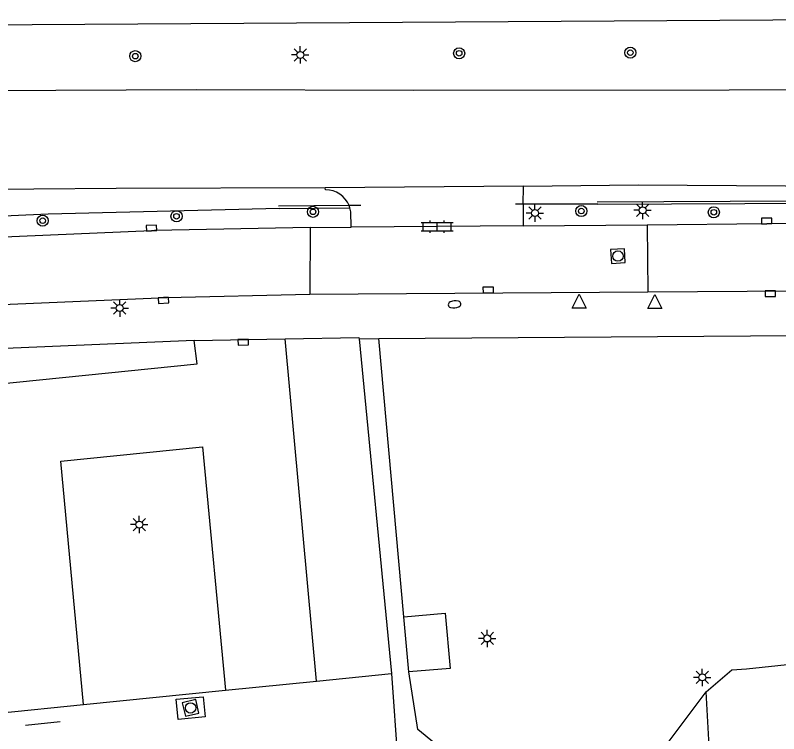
# Model space of a CAD drawing. Extents: x 131000 to 133013, y 393000 to 396501.
# Drawn here: x 132801.2 to 132856, y 395003 to 395054.7 of the extents above; entities that cross this region are included whole.
import ezdxf

# ---------------------------------------------------------------- set-up
doc = ezdxf.new("R2010")
doc.units = 0
for name, color, linetype in [('bs-afsc-poort', 7, 'Continuous'), ('gg-afsc-hekwerk', 7, 'Continuous'), ('gg-bbg-bijgebouw', 7, 'Continuous'), ('gg-knt-verharding', 7, 'Continuous'), ('gg-knt-verharding nz', 7, 'Continuous'), ('gt-grn-groengrens', 7, 'Continuous'), ('gt-symb-boom', 7, 'Continuous'), ('gt-symb-brandkraan', 7, 'Continuous'), ('gt-symb-klinker verharding', 7, 'Continuous'), ('gt-symb-kolk', 7, 'Continuous'), ('gt-symb-lichtmast', 7, 'Continuous'), ('gt-symb-rioolschacht', 7, 'Continuous'), ('gt-symb-waterafsluiter', 7, 'Continuous')]:
    doc.layers.add(name, color=color, linetype=linetype)

# ---------------------------------------------------------------- blocks, each defined once
blk = doc.blocks.new('gt0-WAFSL')
at = {"layer": 'gt-symb-waterafsluiter'}
for p, q in [((-0.5, -0.333), (0, 0.667)), ((0, 0.667), (0.5, -0.333)), ((0.5, -0.333), (-0.5, -0.333))]:
    blk.add_line(p, q, dxfattribs=at)
blk = doc.blocks.new('gt0-KOLK')
at = {"layer": 'gt-symb-kolk'}
blk.add_lwpolyline([(0, 0), (0.375, 0), (0.375, 0.4), (-0.375, 0.4), (-0.375, 0), (0, 0)], dxfattribs=at)
blk = doc.blocks.new('gt0-RS')
at = {"layer": 'gt-symb-rioolschacht'}
blk.add_lwpolyline([(-0.5, -0.5), (0.5, -0.5), (0.5, 0.5), (-0.5, 0.5)], close=True, dxfattribs=at)
blk.add_circle((0, 0), 0.375, dxfattribs=at)
blk = doc.blocks.new('gt0-BOOM')
at = {"layer": 'gt-symb-boom'}
for radius in [0.4, 0.2]:
    blk.add_circle((0, 0), radius, dxfattribs=at)
blk = doc.blocks.new('gt0-LMAST')
at = {"layer": 'gt-symb-lichtmast'}
for p, q in [((-0.005, 0.246), (-0.005, 0.621)), ((-0.182, 0.173), (-0.447, 0.438)), ((0.172, 0.173), (0.437, 0.438)), ((-0.255, -0.004), (-0.63, -0.004)), ((-0.182, -0.181), (-0.447, -0.446)), ((-0.005, -0.254), (-0.005, -0.629)), ((0.437, -0.446), (0.172, -0.181)), ((0.245, -0.004), (0.62, -0.004))]:
    blk.add_line(p, q, dxfattribs=at)
blk.add_circle((-0.005, -0.004), 0.25, dxfattribs=at)
blk = doc.blocks.new('gt0-BR')
at = {"layer": 'gt-symb-brandkraan'}
for centre, radius, start, end in [((-0.244, 0), 0.206, 107.5669, 252.4331), ((0.599, -2.664), 3, 106.892, 107.5669), ((0, -0.691), 0.938, 73.108, 106.892), ((-0.599, -2.664), 3, 72.4331, 73.108), ((0.244, 0), 0.206, 287.567, 72.4331), ((0.599, 2.664), 3, 252.4331, 253.108), ((0, 0.691), 0.938, 253.108, 286.8921), ((-0.599, 2.664), 3, 286.8921, 287.567)]:
    blk.add_arc(centre, radius, start, end, dxfattribs=at)
blk = doc.blocks.new('gt0-KL1')
at = {"layer": 'gt-symb-klinker verharding'}
for p, q in [((-1.15, 0.3), (1.15, 0.3)), ((-1, -0.3), (-1, 0.3)), ((-0.5, 0.3), (-0.5, 0.45)), ((0, -0.3), (0, 0.3)), ((0.5, 0.3), (0.5, 0.45)), ((1, -0.3), (1, 0.3)), ((-1.15, -0.3), (1.15, -0.3)), ((-0.5, -0.45), (-0.5, -0.3)), ((0.5, -0.45), (0.5, -0.3))]:
    blk.add_line(p, q, dxfattribs=at)

msp = doc.modelspace()

# ---------------------------------------------------------------- linework, layer by layer
at = {"layer": 'bs-afsc-poort'}
msp.add_line((132852.672, 395007.591), (132853.724, 395007.649), dxfattribs=at)
at = {"layer": 'gg-afsc-hekwerk'}
for p, q in [((132907.547, 395041.51), (132842.997, 395041.217)), ((132825.176, 395040.965), (132820.095, 395040.915)), ((132826.025, 395040.973), (132825.176, 395040.965)), ((132837.692, 395041.063), (132837.138, 395041.062)), ((132827.317, 395031.401), (132933.216, 395032.177)), ((132825.891, 395031.391), (132827.317, 395031.401)), ((132825.891, 395031.391), (132828.208, 395007.318)), ((132829.109, 395011.393), (132827.317, 395031.401)), ((132850.833, 395005.998), (132852.672, 395007.591)), ((132852.672, 395007.591), (132853.724, 395007.649)), ((132853.724, 395007.649), (132857.115, 395008.004)), ((132822.833, 395006.777), (132828.208, 395007.318)), ((132816.298, 395006.12), (132822.833, 395006.777)), ((132806.085, 395005.093), (132816.298, 395006.12)), ((132843.503, 394996.278), (132850.833, 395005.998)), ((132854.469, 394938.557), (132850.833, 395005.998)), ((132799.958, 395004.477), (132806.085, 395005.093)), ((132801.926, 395003.597), (132804.415, 395003.866))]:
    msp.add_line(p, q, dxfattribs=at)
for points in [[(132828.208, 395007.318), (132828.673, 395000.903), (132832.271, 394997.76)], [(132834.111, 395000.009), (132830.113, 395003.279), (132829.456, 395007.427)]]:
    msp.add_lwpolyline(points, dxfattribs=at)
at = {"layer": 'gg-bbg-bijgebouw'}
msp.add_line((132829.456, 395007.427), (132829.109, 395011.393), dxfattribs=at)
msp.add_lwpolyline([(132829.109, 395011.393), (132832.078, 395011.664), (132832.424, 395007.686), (132829.456, 395007.427)], dxfattribs=at)
at = {"layer": 'gg-knt-verharding'}
for p, q in [((132837.706, 395042.358), (132823.458, 395042.237)), ((132823.481, 395042.099), (132823.458, 395042.237)), ((132837.692, 395041.063), (132837.706, 395042.305)), ((132837.706, 395042.305), (132837.706, 395042.358)), ((132825.233, 395040.798), (132825.176, 395040.965)), ((132837.692, 395041.063), (132837.675, 395039.546)), ((132822.386, 395039.401), (132822.357, 395034.588)), ((132846.585, 395039.55), (132846.634, 395034.768)), ((132822.357, 395034.588), (132846.634, 395034.768)), ((132814.035, 395031.256), (132731.333, 395027.755)), ((132814.035, 395031.256), (132820.57, 395031.386))]:
    msp.add_line(p, q, dxfattribs=at)
for points in [[(132678.76, 395049.914), (132712.3, 395050.02), (132757.3, 395050.44), (132761.79, 395050.561), (132798.56, 395053.97), (132908.84, 395054.653)], [(132678.76, 395046.193), (132680.74, 395046.229), (132701.059, 395046.809), (132721.973, 395047.551), (132744.177, 395048.398), (132755.123, 395048.762), (132777.548, 395049.063), (132793.956, 395049.218), (132814.217, 395049.305), (132829.796, 395049.271), (132852.49, 395049.291), (132876.724, 395049.411), (132895.433, 395049.543), (132911.339, 395049.636), (132912.189, 395049.816), (132912.911, 395049.95)], [(132837.706, 395042.358), (132845.948, 395042.451), (132856.534, 395042.393), (132864.846, 395042.373), (132877.245, 395042.431), (132897.881, 395042.457), (132912.478, 395042.589), (132912.625, 395042.59)], [(132823.458, 395042.237), (132808.429, 395042.203), (132790.651, 395042.061), (132772.147, 395041.674), (132759.643, 395041.268), (132744.692, 395040.851), (132744.682, 395040.548), (132734.671, 395040.293)], [(132825.309, 395039.441), (132825.289, 395040.528), (132825.233, 395040.798)], [(132908.095, 395039.996), (132890.145, 395039.872), (132855.183, 395039.665), (132846.585, 395039.55)], [(132822.386, 395039.401), (132811.197, 395039.17), (132810.981, 395039.149), (132775.236, 395037.627)], [(132822.386, 395039.401), (132825.309, 395039.419), (132825.309, 395039.441)], [(132846.585, 395039.55), (132837.674, 395039.495), (132837.675, 395039.546)], [(132846.634, 395034.768), (132889.423, 395035.054), (132907.928, 395035.166), (132908.139, 395035.157)], [(132775.454, 395032.801), (132812.072, 395034.363), (132822.357, 395034.588)], [(132820.57, 395031.386), (132825.883, 395031.477), (132825.891, 395031.391)], [(132812.738, 395005.465), (132814.675, 395005.649), (132814.818, 395004.207), (132812.881, 395004.02), (132812.738, 395005.465)]]:
    msp.add_lwpolyline(points, dxfattribs=at)
msp.add_arc((132823.503, 395040.298), 1.801, 21.7332, 90.6996, dxfattribs=at)
at = {"layer": 'gg-knt-verharding nz'}
for p, q in [((132825.309, 395039.441), (132837.675, 395039.546)), ((132822.833, 395006.777), (132820.57, 395031.386))]:
    msp.add_line(p, q, dxfattribs=at)
for points in [[(132731.496, 395021.227), (132746.723, 395022.737), (132814.256, 395029.577), (132814.035, 395031.256)], [(132806.085, 395005.093), (132804.449, 395022.597), (132814.65, 395023.612), (132816.298, 395006.12)]]:
    msp.add_lwpolyline(points, dxfattribs=at)
at = {"layer": 'gt-grn-groengrens'}
for p, q in [((132843.046, 395041.068), (132837.692, 395041.063)), ((132820.173, 395040.767), (132825.233, 395040.798))]:
    msp.add_line(p, q, dxfattribs=at)
for points in [[(132843.046, 395041.068), (132911.74, 395041.38), (132911.746, 395040.016)], [(132820.173, 395040.767), (132803.552, 395040.354), (132732.7, 395037.154)]]:
    msp.add_lwpolyline(points, dxfattribs=at)

# ---------------------------------------------------------------- block references
at = {"layer": 'gt-symb-boom'}
for p in [(132809.807, 395051.713), (132833.079, 395051.918), (132845.378, 395051.962), (132841.858, 395040.571), (132812.773, 395040.199), (132822.582, 395040.517), (132851.379, 395040.488), (132803.157, 395039.879)]:
    msp.add_blockref('gt0-BOOM', p, dxfattribs=at)
at = {"layer": 'gt-symb-brandkraan', "rotation": 4.644721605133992}
msp.add_blockref('gt0-BR', (132832.747, 395033.865), dxfattribs=at)
at = {"layer": 'gt-symb-klinker verharding'}
msp.add_blockref('gt0-KL1', (132831.5, 395039.451), dxfattribs=at)
at = {"layer": 'gt-symb-kolk'}
for p, rotation in [((132855.183, 395039.665), 0.3437705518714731), ((132810.981, 395039.149), 2.750834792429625), ((132835.17, 395034.691), 0.4583564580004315), ((132811.828, 395034.35), -177.53533663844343), ((132855.442, 395034.827), -179.59893609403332), ((132817.558, 395031.334), -178.73969615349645)]:
    msp.add_blockref('gt0-KOLK', p, dxfattribs=dict(at, rotation=rotation))
at = {"layer": 'gt-symb-lichtmast'}
for p in [(132821.668, 395051.801), (132838.528, 395040.431), (132846.268, 395040.629), (132808.691, 395033.601), (132810.095, 395018.031), (132835.104, 395009.841), (132850.555, 395007.042)]:
    msp.add_blockref('gt0-LMAST', p, dxfattribs=at)
at = {"layer": 'gt-symb-rioolschacht'}
for p, rotation in [((132844.493, 395037.335), 3.2688529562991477), ((132813.784, 395004.839), 13.039980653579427)]:
    msp.add_blockref('gt0-RS', p, dxfattribs=dict(at, rotation=rotation))
at = {"layer": 'gt-symb-waterafsluiter'}
for p in [(132841.707, 395033.934), (132847.143, 395033.898)]:
    msp.add_blockref('gt0-WAFSL', p, dxfattribs=at)

doc.saveas('drawing.dxf')
